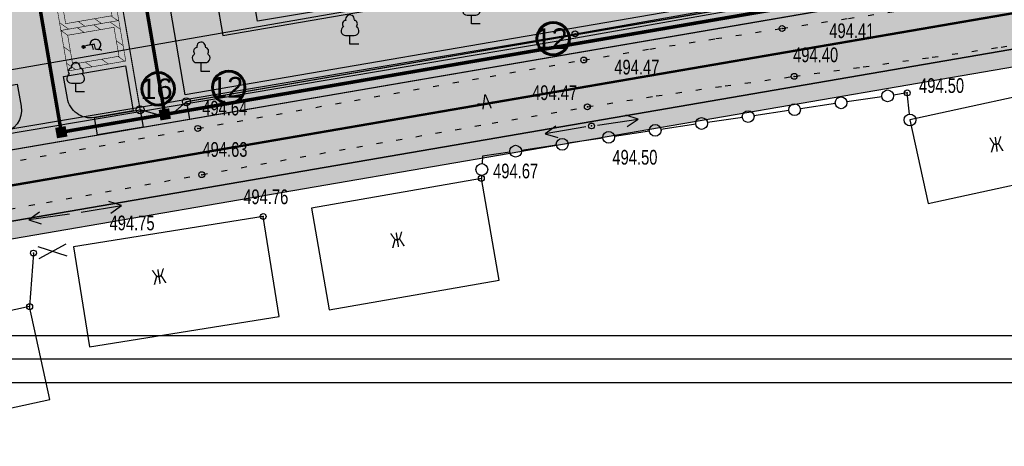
# Model space of a CAD drawing. Extents: x 0 to 667088, y 0 to 6446.
# Tile 492 of 518: x 3411 to 3495, y 240 to 276. Entities that reach past the tile are written whole.
import ezdxf

# ---------------------------------------------------------------- set-up
doc = ezdxf.new("R2010")
doc.units = 0
doc.header["$MEASUREMENT"] = 0
for name, pattern in [('CONTI', [0]), ('STRIH_1', [3, 2, -1]), ('STROT', [1.7, 0.5, -1.2])]:
    doc.linetypes.add(name, pattern=pattern)
for name, color, linetype in [('(002) Рамка', 7, 'Continuous'), ('Audi-СвК', 10, 'Continuous'), ('NAD_M0', 7, 'CONTI'), ('PI_OT0', 172, 'CONTI'), ('PI_TT0', 5, 'CONTI'), ('SIT_L0', 250, 'CONTI'), ('STR_L0', 6, 'CONTI'), ('USLZN0', 250, 'CONTI'), ('ZAPSK0', 250, 'CONTI'), ('стен', 7, 'Continuous')]:
    doc.layers.add(name, color=color, linetype=linetype)
doc.layers.add('.', color=7, linetype='Continuous', lineweight=15)
doc.layers.add('RAZMER CIP', color=252, linetype='Continuous', lineweight=18)
doc.styles.add('GOST 2.304', font='CS_Gost2304.shx')
doc.styles.add('SHRFT', font='TXT', dxfattribs={"width": 0.75})
doc.styles.get("Standard").update_dxf_attribs({"font": 'times.ttf'})
doc.linetypes.add('ОГРАДА_ГЛИН', pattern='A,4,["|",Standard,S=0.8,R=0,X=0,Y=-0.8],0.5,["|",Standard,S=0.8,R=0,X=0,Y=-0.8],3.5', length=8)
doc.linetypes.add('ограждение2', pattern='A,0.25,-0.1,[132,ltypeshp.shx,S=0.1,R=0,X=-0.1,Y=0],-0.1,1', length=1.45)

# ---------------------------------------------------------------- blocks, each defined once
blk = doc.blocks.new('BL_4031')
at = {"color": 0}
for p, q in [((0.5, 0), (4, 0)), ((4, 0), (3, 0.5)), ((3, -0.5), (4, 0))]:
    blk.add_line(p, q, dxfattribs=at)
blk = doc.blocks.new('BL_101')
at = {"color": 0}
for p, q in [((-0.37, 0.75), (0.37, 0.75)), ((0, 0), (0, 0.75)), ((0.75, 0), (0, 0))]:
    blk.add_line(p, q, dxfattribs=at)
for centre, radius, start, end in [((-0.34, 1.73), 0.3, 93.00000000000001, 230), ((0, 2.13), 0.37, 355, 195), ((0.34, 1.73), 0.3, 310, 87), ((-0.37, 1.14), 0.39, 120, 270), ((0.37, 1.14), 0.39, 270, 59.99999999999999)]:
    blk.add_arc(centre, radius, start, end, dxfattribs=at)
blk = doc.blocks.new('rhy')
at = {"layer": 'PI_TT0', "color": 0}
for centre in [(1394.201155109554, 274.89), (1411.821155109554, 275.35), (1394.941155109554, 272.66), (1412.851155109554, 271.27), (1422.471155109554, 269.86), (1395.251155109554, 268.67), (1395.611155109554, 267.05), (1362.101155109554, 266.84), (1362.441155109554, 262.9), (1386.231155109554, 262.59), (1367.671155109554, 259.34), (1348.121155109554, 256.23), (1347.801155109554, 251.67)]:
    blk.add_circle(centre, 0.25, dxfattribs=at)
for p in [(1394.201155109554, 274.89), (1411.821155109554, 275.35), (1394.941155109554, 272.66), (1412.851155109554, 271.27), (1422.471155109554, 269.86), (1395.251155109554, 268.67), (1362.101155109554, 266.84), (1395.611155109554, 267.05), (1362.441155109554, 262.9), (1386.231155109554, 262.59), (1367.671155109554, 259.34), (1348.121155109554, 256.23), (1347.801155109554, 251.67)]:
    blk.add_point(p, dxfattribs=at)
at = {"layer": 'SIT_L0', "color": 250}
for p, q in [((1422.471155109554, 269.86), (1421.301155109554, 269.68)), ((1422.651155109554, 268.06), (1422.471155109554, 269.86)), ((1416.351155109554, 268.95), (1413.381155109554, 268.5)), ((1420.311155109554, 269.54), (1417.341155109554, 269.1)), ((1412.391155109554, 268.36), (1409.421155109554, 267.92)), ((1396.101155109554, 267.12), (1399.571155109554, 267.62)), ((1399.571155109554, 267.62), (1398.511155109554, 267.98)), ((1398.651155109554, 266.99), (1399.571155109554, 267.62)), ((1408.441155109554, 267.78), (1405.471155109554, 267.33)), ((1392.571155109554, 267.04), (1391.671155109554, 266.38)), ((1395.121155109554, 266.97), (1391.671155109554, 266.38)), ((1400.531155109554, 266.6), (1397.561155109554, 266.15)), ((1404.481155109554, 267.19), (1401.511155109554, 266.75)), ((1391.671155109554, 266.38), (1392.741155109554, 266.06)), ((1396.571155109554, 266.01), (1393.601155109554, 265.57)), ((1388.661155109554, 264.83), (1386.321155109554, 264.48)), ((1392.621155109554, 265.42), (1389.651155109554, 264.97)), ((1386.321155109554, 264.48), (1386.291155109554, 263.84)), ((1386.251155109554, 262.84), (1386.241155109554, 262.59)), ((1355.621155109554, 260.29), (1354.551155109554, 260.61)), ((1352.171155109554, 259.7), (1355.621155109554, 260.29)), ((1354.721155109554, 259.63), (1355.621155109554, 260.29)), ((1348.501155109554, 256.8), (1350.971155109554, 256)), ((1350.891155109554, 257), (1348.591155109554, 255.73))]:
    blk.add_line(p, q, dxfattribs=at)
for centre, radius in [((1420.801155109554, 269.61), 0.5), ((1412.881155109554, 268.43), 0.5), ((1416.841155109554, 269.02), 0.5), ((1416.841155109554, 269.02), 0), ((1420.801155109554, 269.61), 0), ((1408.931155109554, 267.85), 0.5), ((1412.881155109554, 268.43), 0), ((1404.971155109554, 267.26), 0.5), ((1404.971155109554, 267.26), 0), ((1408.931155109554, 267.85), 0), ((1422.701155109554, 267.56), 0.5), ((1422.701155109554, 267.56), 0), ((1397.061155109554, 266.08), 0.5), ((1401.021155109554, 266.67), 0.5), ((1401.021155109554, 266.67), 0), ((1393.111155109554, 265.49), 0.5), ((1397.061155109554, 266.08), 0), ((1389.151155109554, 264.9), 0.5), ((1389.151155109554, 264.9), 0), ((1393.111155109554, 265.49), 0), ((1386.271155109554, 263.34), 0.5), ((1386.271155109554, 263.34), 0)]:
    blk.add_circle(centre, radius, dxfattribs=at)
at = {"layer": 'STR_L0', "color": 0, "linetype": 'STROT'}
for points in [[(1325.491155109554, 260.26), (1328.651155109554, 260.83), (1336.971155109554, 262.33), (1348.701155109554, 264.44), (1362.101155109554, 266.84), (1375.441155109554, 269.22), (1386.971155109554, 271.27), (1394.941155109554, 272.66), (1400.561155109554, 273.59), (1406.191155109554, 274.48), (1411.821155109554, 275.35), (1417.461155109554, 276.2), (1423.091155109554, 277.06), (1428.721155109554, 277.93), (1434.351155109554, 278.84)], [(1326.451155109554, 256.44), (1329.541155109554, 257), (1337.701155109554, 258.47), (1349.231155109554, 260.54), (1362.441155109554, 262.9), (1375.641155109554, 265.25), (1387.141155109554, 267.28), (1395.251155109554, 268.67), (1401.111155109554, 269.6), (1406.971155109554, 270.46), (1412.851155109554, 271.27), (1418.721155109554, 272.08), (1424.601155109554, 272.9), (1430.461155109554, 273.76), (1436.321155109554, 274.69)]]:
    blk.add_lwpolyline(points, dxfattribs=at)
at = {"layer": 'STR_L0', "color": 0}
for points in [[(1338.711155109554, 323.17), (1346.141155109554, 278.78), (1339.241155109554, 277.11), (1340.221155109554, 270.81), (1430.271155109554, 286.52), (1424.401155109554, 321.82), (1415.151155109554, 320.21), (1418.311155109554, 301.14), (1376.681155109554, 293.55), (1373.131155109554, 312.37), (1363.671155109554, 310.62), (1367.401155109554, 288.7), (1354.481155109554, 286.43), (1348.261155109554, 324.79), (1338.711155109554, 323.17)], [(1422.701155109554, 267.56), (1424.251155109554, 260.44), (1438.341155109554, 263.51), (1436.791155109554, 270.63), (1422.701155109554, 267.56)], [(1371.771155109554, 260.06), (1373.291155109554, 251.39), (1387.751155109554, 253.92), (1386.231155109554, 262.59), (1371.771155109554, 260.06)], [(1351.541155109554, 256.77), (1352.891155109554, 248.26), (1369.021155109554, 250.83), (1367.671155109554, 259.34), (1351.541155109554, 256.77)], [(1348.121155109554, 256.23), (1347.801155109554, 251.67)], [(1329.541155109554, 247.69), (1331.261155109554, 239.78), (1349.521155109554, 243.76), (1347.801155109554, 251.67), (1329.541155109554, 247.69)]]:
    blk.add_lwpolyline(points, dxfattribs=at)
at = {"layer": 'ZAPSK0', "color": 1, "lineweight": 30}
blk.add_lwpolyline([(1364.578757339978, 291.5467274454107), (1421.580310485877, 301.1208038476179), (1424.19744555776, 285.5390644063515), (1367.195892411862, 275.9649880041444)], close=True, dxfattribs=at)
at = {"layer": 'ZAPSK0', "color": 0, "linetype": 'ОГРАДА_ГЛИН', "ltscale": 0.5}
blk.add_lwpolyline([(1336.921155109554, 265.23), (1394.201155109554, 274.89), (1436.191155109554, 282.34)], dxfattribs=at)
at = {"layer": 'ZAPSK0', "color": 0, "linetype": 'ByBlock'}
blk.add_lwpolyline([(1336.979067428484, 264.8866027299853), (1394.260530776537, 274.5468495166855), (1436.251991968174, 281.9971087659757)], dxfattribs=at)
at = {"layer": 'USLZN0', "color": 250}
for p in [(1385.391155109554, 275.74), (1375.051155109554, 274), (1362.391155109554, 271.69), (1351.721155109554, 269.95)]:
    blk.add_blockref('BL_101', p, dxfattribs=at)
at = {"layer": 'USLZN0', "color": 250, "rotation": 188}
blk.add_blockref('BL_4031', (1351.681155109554, 259.62), dxfattribs=at)
at = {"layer": 'NAD_M0', "color": 7, "style": 'SHRFT', "width": 0.75}
for s, rotation, p in [('-А-', 8, (1385.889751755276, 268.3909869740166)), ('Ж', 7, (1429.541155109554, 264.79)), ('Ж', 9, (1378.611155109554, 256.65)), ('Ж', 9, (1358.331155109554, 253.52))]:
    blk.add_text(s, height=1.25, rotation=rotation, dxfattribs=at).set_placement(p)
at = {"layer": 'PI_OT0', "color": 0, "style": 'SHRFT', "width": 0.75}
for s, p in [('494.41', (1415.83390021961, 274.5266309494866)), ('494.40', (1412.755640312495, 272.4769955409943)), ('494.47', (1397.54148323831, 271.4317077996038)), ('494.50', (1423.471155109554, 269.86)), ('494.47', (1390.550445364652, 269.2544019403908)), ('494.64', (1362.481248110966, 267.9430605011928)), ('494.63', (1362.498045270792, 264.4231520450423)), ('494.50', (1397.380157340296, 263.7574411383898)), ('494.67', (1387.231155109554, 262.59)), ('494.76', (1365.971023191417, 260.3929416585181)), ('494.75', (1354.595052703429, 258.1656277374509))]:
    blk.add_text(s, height=1.25, dxfattribs=at).set_placement(p)
blk = doc.blocks.new('A$C14e98bf5')
at = {"layer": '.', "linetype": 'Continuous', "lineweight": 30, "true_color": 0x7aafdf, "transparency": 33554687}
h = blk.add_hatch(color=143, dxfattribs=at)
h.dxf.hatch_style = 1
h.paths.add_polyline_path([(-33.50939620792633, 20.72560671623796), (-33.50939620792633, -13.49215335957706), (-9.55696415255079, -13.49215335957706), (-9.55696415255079, 20.72560671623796)])
h.paths.add_polyline_path([(-12.97874016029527, 17.30383070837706), (-12.97874016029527, -10.07037735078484), (-30.08762019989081, -10.07037735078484), (-30.08762019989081, 17.30383070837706)], flags=16)
at = {"layer": '.', "linetype": 'Continuous', "lineweight": 30, "true_color": 0xfecc66, "transparency": 33554687}
h = blk.add_hatch(color=31, dxfattribs=at)
h.dxf.hatch_style = 1
edge = h.paths.add_edge_path()
edge.add_arc((-21.21175285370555, 9.314839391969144), 0.8774987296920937, 0, 360)
at = {"color": 31, "linetype": 'Continuous', "lineweight": 30, "true_color": 0xfecc66, "const_width": 0.3421776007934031}
for points in [[(-9.55696415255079, 20.72560671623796), (-33.50939620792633, 20.72560671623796), (-33.50939620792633, -13.49215335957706), (-9.55696415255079, -13.49215335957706)], [(-12.97874016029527, 17.30383070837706), (-30.08762019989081, 17.30383070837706), (-30.08762019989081, -10.07037735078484), (-12.97874016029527, -10.07037735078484)]]:
    blk.add_lwpolyline(points, close=True, dxfattribs=at)
at = {"color": 31, "linetype": 'Continuous', "lineweight": 30, "true_color": 0xfecc66}
for points, const_width in [([(-33.50939620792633, 16.1296628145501), (-28.91345230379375, 20.72560671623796)], 0.3421776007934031), ([(-19.23520822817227, 20.72560671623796), (-22.65698423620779, 17.30383070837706)], 0.3421776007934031), ([(-12.97874016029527, 17.30383070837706), (-9.55696415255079, 20.72560671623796)], 0.3421776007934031), ([(-33.50939620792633, 6.451418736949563), (-30.08762019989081, 9.873194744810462)], 0.3421776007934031), ([(-20.68947678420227, 7.953844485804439), (-20.68947678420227, 2.947397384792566), (-23.71165182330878, 2.746248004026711), (-24.46804231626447, -0.4091127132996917), (-25.31984478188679, -0.4091127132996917)], 0.6843552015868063), ([(-12.97874016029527, 7.62558663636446), (-9.55696415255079, 11.04736264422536)], 0.3421776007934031), ([(-30.08762019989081, 0.1949506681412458), (-33.50939620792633, -3.226825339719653)], 0.3421776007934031), ([(-20.68947678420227, 4.300367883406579), (-23.84199094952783, 3.964761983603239)], 0.6843552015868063), ([(-12.97874016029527, -2.052657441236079), (-9.55696415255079, 1.36911856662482)], 0.3421776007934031), ([(-33.50939620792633, -12.90506941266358), (-30.08762019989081, -9.483293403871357)], 0.3421776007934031), ([(-24.41823608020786, -13.49215335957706), (-20.99646007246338, -10.07037735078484)], 0.3421776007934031), ([(-14.73999200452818, -13.49215335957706), (-9.55696415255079, -8.309125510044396)], 0.3421776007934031)]:
    blk.add_lwpolyline(points, dxfattribs=dict(at, const_width=const_width))
at = {"color": 31, "linetype": 'Continuous', "lineweight": 30, "true_color": 0xfecc66, "const_width": 0.6843552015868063}
blk.add_lwpolyline([(-20.68947678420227, 5.414836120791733, -1.790536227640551), (-24.05993410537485, 1.293352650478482)], format="xyb", dxfattribs=at)
at = {"color": 31, "linetype": 'Continuous', "lineweight": 30, "true_color": 0xfecc66}
blk.add_circle((-21.21175285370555, 9.314839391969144), 0.8774987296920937, dxfattribs=at)
at = {"color": 5, "linetype": 'Continuous', "lineweight": 30}
blk.add_arc((-21.10524287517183, 2.315956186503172), 3.126646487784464, 199.0904754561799, 82.35845472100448, dxfattribs=at)

msp = doc.modelspace()

# ---------------------------------------------------------------- hatches: boundary and pattern name
at = {"layer": '.', "lineweight": 30, "true_color": 0xf15558}
h = msp.add_hatch(color=13, dxfattribs=at)
h.dxf.hatch_style = 1
h.paths.add_polyline_path([(3409.776273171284, 264.9306822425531), (3353.217545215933, 255.1983624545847), (3352.963171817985, 256.6766365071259), (3409.521899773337, 266.40895629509)])
edge = h.paths.add_edge_path()
edge.add_arc((3576.913086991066, 283.5437122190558), 4.000000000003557, 15.53364923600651, 99.7635319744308, ccw=False)
edge.add_line((3580.76698035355, 284.6149292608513), (3585.453592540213, 267.7540104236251))
edge.add_line((3585.453592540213, 267.7540104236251), (3584.00838252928, 267.3523040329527))
edge.add_line((3584.00838252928, 267.3523040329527), (3579.077095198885, 285.0934851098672))
edge.add_line((3579.077095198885, 285.0934851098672), (3577.389532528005, 286.1624384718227))
edge.add_line((3577.389532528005, 286.1624384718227), (3354.526657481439, 247.8134011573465))
edge.add_line((3354.526657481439, 247.8134011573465), (3354.235038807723, 249.2852662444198))
edge.add_line((3354.235038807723, 249.2852662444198), (3576.234757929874, 287.4857763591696))
h.paths.add_polyline_path([(3500.854972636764, 280.6030118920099), (3500.600599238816, 282.0812859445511), (3425.222946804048, 269.1107074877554), (3425.477320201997, 267.6324334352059)], flags=17)
edge = h.paths.add_edge_path()
edge.add_line((3380.08107519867, 383.9838423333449), (3379.817651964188, 385.4605305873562))
edge.add_line((3379.817651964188, 385.4605305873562), (3540.985306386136, 414.2108810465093))
edge.add_arc((3541.687768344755, 410.2730457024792), 4.000000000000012, 15.53364923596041, 100.11447778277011, ccw=False)
edge.add_line((3545.541661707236, 411.3442627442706), (3576.998627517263, 298.1722471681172))
edge.add_arc((3573.144734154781, 297.1010301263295), 4.000000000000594, -80.23646802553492, 15.533649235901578, ccw=False)
edge.add_line((3573.823063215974, 293.1589659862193), (3504.797036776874, 281.281340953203))
edge.add_line((3504.797036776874, 281.281340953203), (3504.542663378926, 282.7596150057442))
edge.add_line((3504.542663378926, 282.7596150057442), (3574.905113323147, 294.8672045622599))
edge.add_line((3574.905113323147, 294.8672045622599), (3575.916577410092, 296.4640085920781))
edge.add_line((3575.916577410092, 296.4640085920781), (3543.85382967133, 411.8154321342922))
edge.add_line((3543.85382967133, 411.8154321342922), (3542.140617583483, 412.8932947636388))
edge.add_line((3542.140617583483, 412.8932947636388), (3380.08107519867, 383.9838423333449))
h.paths.add_polyline_path([(3593.161379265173, 269.8964445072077), (3594.606589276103, 270.2981508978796), (3510.510784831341, 572.8477276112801), (3509.064032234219, 572.4515709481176)])
h.paths.add_polyline_path([(3417.406028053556, 267.7656144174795), (3421.280882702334, 268.4323782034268), (3421.535255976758, 266.9541043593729), (3417.660401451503, 266.2873403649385)], flags=17)
at = {"layer": '.', "lineweight": 30, "true_color": 0x3f4040}
h = msp.add_hatch(color=250, dxfattribs=at)
h.dxf.hatch_style = 1
edge = h.paths.add_edge_path()
edge.add_line((3501.356245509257, 570.3091368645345), (3507.137085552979, 571.9159624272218))
edge.add_line((3507.137085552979, 571.9159624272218), (3591.234432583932, 269.3608359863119))
edge.add_line((3591.234432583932, 269.3608359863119), (3585.453592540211, 267.7540104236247))
edge.add_line((3585.453592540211, 267.7540104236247), (3580.766980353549, 284.6149292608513))
edge.add_arc((3576.913086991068, 283.5437122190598), 3.999999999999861, 15.53364923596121, 99.76353197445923)
edge.add_line((3576.234757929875, 287.4857763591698), (3354.235038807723, 249.2852662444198))
edge.add_line((3354.235038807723, 249.2852662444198), (3353.217545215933, 255.1983624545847))
edge.add_line((3353.217545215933, 255.1983624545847), (3573.823063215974, 293.1589659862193))
edge.add_arc((3573.144734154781, 297.1010301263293), 4.000000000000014, 279.7635319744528, 375.5336492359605)
edge.add_line((3576.998627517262, 298.1722471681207), (3545.541661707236, 411.3442627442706))
edge.add_arc((3541.687768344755, 410.2730457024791), 4.000000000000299, 15.53364923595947, 100.1144777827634)
edge.add_line((3540.985306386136, 414.2108810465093), (3379.817651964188, 385.4605305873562))
edge.add_line((3379.817651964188, 385.4605305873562), (3378.939574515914, 390.3828247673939))
edge.add_line((3378.939574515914, 390.3828247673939), (3538.894791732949, 418.9168911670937))
edge.add_arc((3538.19232977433, 422.8547265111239), 4.000000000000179, 280.1144777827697, 375.5119397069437)
edge.add_line((3542.046628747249, 423.9244832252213), (3501.356245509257, 570.3091368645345))
at = {"layer": 'Audi-СвК', "ltscale": 100, "true_color": 0xffffff, "transparency": 33554687}
h = msp.add_hatch(color=7, dxfattribs=at)
edge = h.paths.add_edge_path()
edge.add_arc((3456.423244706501, 274.4794858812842), 1.37986408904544, 11.98373257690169, 371.9837325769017)
h = msp.add_hatch(color=7, dxfattribs=at)
edge = h.paths.add_edge_path()
edge.add_arc((3422.814043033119, 270.2074851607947), 1.37986408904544, 11.98373257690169, 371.9837325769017)
h = msp.add_hatch(color=7, dxfattribs=at)
edge = h.paths.add_edge_path()
edge.add_arc((3428.824108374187, 270.3391939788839), 1.37986408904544, 11.98373257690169, 371.9837325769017)
at = {"layer": 'стен', "lineweight": 30}
h = msp.add_hatch(color=9, dxfattribs=at)
h.dxf.hatch_style = 1
h.paths.add_polyline_path([(3401.669215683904, 263.5356636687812), (3573.823063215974, 293.1589659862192), (3576.998627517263, 298.1722471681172), (3545.541661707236, 411.3442627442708), (3540.985306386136, 414.2108810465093), (3379.817651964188, 385.4605305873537), (3380.344498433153, 382.5071540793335), (3399.811608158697, 385.9798498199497), (3402.680646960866, 322.946828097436), (3396.463663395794, 321.8969898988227), (3399.273977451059, 283.3418255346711), (3399.36540056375, 282.8333538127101), (3398.345951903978, 282.6500571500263)])
h = msp.add_hatch(color=72, dxfattribs=at)
h.dxf.hatch_style = 1
h.paths.add_polyline_path([(3505.95998037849, 297.5326363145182), (3502.114466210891, 296.8709210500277), (3494.989604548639, 338.2765798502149), (3502.078246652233, 339.4963550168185), (3505.202167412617, 325.7716959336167), (3500.846988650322, 324.9598003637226)], flags=17)
edge = h.paths.add_edge_path()
edge.add_line((3462.101775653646, 303.3484543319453), (3460.095146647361, 315.0098450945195))
edge.add_arc((3463.051694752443, 315.5185918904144), 2.999999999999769, 99.76353197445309, 189.763531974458, ccw=False)
edge.add_line((3462.542947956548, 318.4751399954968), (3490.467222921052, 323.2801980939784))
edge.add_arc((3490.975969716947, 320.3236499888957), 3.000000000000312, 9.763531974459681, 99.76353197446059, ccw=False)
edge.add_line((3493.93251782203, 320.8323967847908), (3497.75162087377, 298.6379338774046))
edge.add_line((3497.75162087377, 298.6379338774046), (3491.912722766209, 297.633207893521))
edge.add_line((3491.912722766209, 297.633207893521), (3490.832477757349, 303.910967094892))
edge.add_line((3490.832477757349, 303.910967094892), (3468.445968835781, 300.0588100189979))
edge.add_line((3468.445968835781, 300.0588100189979), (3467.718273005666, 304.2877573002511))
edge.add_line((3467.718273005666, 304.2877573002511), (3462.101775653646, 303.3484543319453))
h.paths.add_polyline_path([(3488.777877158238, 374.3756196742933), (3505.503315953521, 378.03), (3504.553315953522, 383.9), (3513.173315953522, 385.09), (3513.023315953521, 386.05), (3519.563315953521, 387.02), (3519.343315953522, 388.31), (3523.693315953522, 388.95), (3523.163315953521, 392.21), (3537.453315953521, 394.75), (3542.013315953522, 368.37), (3542.683315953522, 362.18), (3522.983315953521, 357.65), (3520.993315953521, 370.03), (3507.193315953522, 367.94), (3505.723315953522, 376.24), (3489.152850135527, 372.1964892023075), (3494.480857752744, 341.2331279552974), (3501.39905533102, 342.4235739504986), (3499.902386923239, 349.1442632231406), (3545.949566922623, 359.7990547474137), (3551.515749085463, 336.0311301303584), (3517.88010555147, 328.2688189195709), (3525.533089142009, 287.2513815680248), (3568.269157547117, 294.8221258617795), (3543.378756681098, 388.8659242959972), (3539.978042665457, 401.124085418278), (3518.553443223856, 399.1106422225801), (3518.749809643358, 397.8973782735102), (3485.884348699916, 391.191167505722)])
edge = h.paths.add_edge_path()
edge.add_line((3482.353315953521, 336.01), (3491.028931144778, 337.6566173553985))
edge.add_line((3491.028931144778, 337.6566173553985), (3482.721886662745, 385.98223277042))
edge.add_line((3482.721886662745, 385.98223277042), (3472.472238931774, 396.9068938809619))
edge.add_line((3472.472238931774, 396.9068938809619), (3400.598096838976, 383.4410053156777))
edge.add_line((3400.598096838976, 383.4410053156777), (3401.364630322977, 365.9257152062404))
edge.add_line((3401.364630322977, 365.9257152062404), (3411.07839816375, 366.4772554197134))
edge.add_line((3411.07839816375, 366.4772554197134), (3411.96852268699, 346.1379100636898))
edge.add_line((3411.96852268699, 346.1379100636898), (3415.255552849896, 327.0355532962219))
edge.add_arc((3418.212100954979, 327.5443000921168), 3.000000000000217, 189.7635319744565, 283.4051850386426)
edge.add_line((3418.90760875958, 324.6260353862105), (3450.393315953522, 332.13))
edge.add_line((3450.393315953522, 332.13), (3449.998212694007, 334.8291195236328))
edge.add_line((3449.998212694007, 334.8291195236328), (3441.437869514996, 332.7372769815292))
edge.add_line((3441.437869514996, 332.7372769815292), (3441.661017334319, 331.5126363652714))
edge.add_line((3441.661017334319, 331.5126363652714), (3430.07465742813, 329.2397129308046))
edge.add_line((3430.07465742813, 329.2397129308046), (3426.96918449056, 344.8744729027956))
edge.add_line((3426.96918449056, 344.8744729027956), (3435.40755890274, 346.653256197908))
edge.add_line((3435.40755890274, 346.653256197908), (3429.163315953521, 357.71))
edge.add_line((3429.163315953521, 357.71), (3418.863315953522, 364))
edge.add_line((3418.863315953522, 364), (3415.143315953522, 363.11))
edge.add_line((3415.143315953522, 363.11), (3412.813315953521, 372.25))
edge.add_line((3412.813315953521, 372.25), (3423.893315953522, 374.95))
edge.add_line((3423.893315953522, 374.95), (3426.193315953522, 365.74))
edge.add_line((3426.193315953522, 365.74), (3435.883315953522, 347.93))
edge.add_line((3435.883315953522, 347.93), (3434.403315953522, 357.51))
edge.add_line((3434.403315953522, 357.51), (3481.193315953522, 365.04))
edge.add_line((3481.193315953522, 365.04), (3483.003315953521, 353.32))
edge.add_line((3483.003315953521, 353.32), (3479.503315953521, 352.75))
edge.add_line((3479.503315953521, 352.75), (3482.353315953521, 336.01))
h.paths.add_polyline_path([(3452.973315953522, 340.3), (3466.043315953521, 342.08), (3467.583315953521, 332.74), (3472.088754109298, 333.3876847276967), (3473.774545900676, 324.4665999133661), (3456.144100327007, 321.4328482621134)])
h.paths.add_polyline_path([(3452.963315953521, 344), (3452.23742901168, 348.515854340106), (3464.643315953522, 350.51), (3465.403315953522, 345.97)], flags=17)
edge = h.paths.add_edge_path()
edge.add_line((3422.373968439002, 285.6673554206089), (3426.3357358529, 286.3490749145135))
edge.add_line((3426.3357358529, 286.3490749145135), (3425.255494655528, 292.6268119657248))
edge.add_line((3425.255494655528, 292.6268119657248), (3453.943864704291, 297.5633613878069))
edge.add_line((3453.943864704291, 297.5633613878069), (3453.206192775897, 301.8502839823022))
edge.add_line((3453.206192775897, 301.8502839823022), (3457.171483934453, 302.5163009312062))
edge.add_line((3457.171483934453, 302.5163009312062), (3455.167564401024, 314.1619222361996))
edge.add_arc((3452.211016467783, 313.6531744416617), 2.999999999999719, 9.763551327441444, 99.7635079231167)
edge.add_line((3451.702270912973, 316.6097227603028), (3423.466456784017, 311.7510688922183))
edge.add_line((3423.466456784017, 311.7510688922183), (3422.861419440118, 315.2672031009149))
edge.add_arc((3420.397629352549, 314.8432474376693), 2.499999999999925, 9.763531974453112, 99.76353197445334)
edge.add_line((3419.973673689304, 317.3070375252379), (3419.480915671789, 317.2222463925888))
edge.add_arc((3419.904871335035, 314.7584563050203), 2.499999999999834, 99.76353197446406, 189.7635319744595)
edge.add_line((3417.441081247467, 314.3345006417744), (3422.373968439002, 285.6673554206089))
h.paths.add_polyline_path([(3423.289712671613, 280.3455688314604), (3427.250502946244, 281.0271201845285), (3428.331754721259, 274.7493677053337), (3493.897370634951, 286.0315440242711), (3492.817099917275, 292.3094653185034), (3498.667365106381, 293.3161472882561), (3500.498849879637, 282.6725955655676), (3425.121197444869, 269.7020171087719)])
edge = h.paths.add_edge_path()
edge.add_line((3414.773437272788, 271.2710542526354), (3420.028014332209, 272.1752334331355))
edge.add_line((3420.028014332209, 272.1752334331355), (3420.689573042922, 268.3306290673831))
edge.add_line((3420.689573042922, 268.3306290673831), (3417.406028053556, 267.7656144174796))
edge.add_arc((3417.066863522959, 269.7366464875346), 2.000000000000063, 189.7635319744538, 279.76353197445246, ccw=False)
edge.add_line((3415.095831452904, 269.3974819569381), (3414.773437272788, 271.2710542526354))
edge = h.paths.add_edge_path()
edge.add_line((3398.345951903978, 282.6500571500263), (3399.955029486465, 282.9393689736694))
edge.add_line((3399.955029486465, 282.9393689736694), (3397.781694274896, 312.7627873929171))
edge.add_line((3397.781694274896, 312.7627873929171), (3405.20470897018, 269.6245182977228))
edge.add_line((3405.20470897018, 269.6245182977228), (3410.831372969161, 270.5927261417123))
edge.add_line((3410.831372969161, 270.5927261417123), (3411.153767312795, 268.7191528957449))
edge.add_arc((3409.18273524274, 268.3799883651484), 2.000000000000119, -80.23646802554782, 9.763531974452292, ccw=False)
edge.add_line((3409.521899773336, 266.4089562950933), (3401.412276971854, 265.0134962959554))
edge.add_line((3401.412276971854, 265.0134962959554), (3398.345951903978, 282.6500571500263))
h.paths.add_polyline_path([(3419.743315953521, 364.21), (3425.233315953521, 365.51), (3429.253315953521, 358.51)], flags=17)

# ---------------------------------------------------------------- linework, layer by layer
at = {"color": 18, "lineweight": 30, "true_color": 0x000000}
for points in [[(3376.239201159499, 453.6900936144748), (3705.587936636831, 453.6900936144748), (3705.587936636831, 245.1932846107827), (3376.239201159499, 245.1932846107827)], [(3378.239201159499, 451.6900936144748), (3703.587936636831, 451.6900936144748), (3703.587936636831, 247.1932846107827), (3378.239201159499, 247.1932846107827)], [(3380.239201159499, 449.6900936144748), (3607.669326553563, 449.6900936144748), (3607.669326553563, 249.1932846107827), (3380.239201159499, 249.1932846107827)], [(3401.669215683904, 263.5356636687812), (3573.823063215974, 293.1589659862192), (3576.998627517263, 298.1722471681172), (3545.541661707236, 411.3442627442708), (3540.985306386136, 414.2108810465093), (3379.817651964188, 385.4605305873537), (3380.344498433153, 382.5071540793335), (3399.811608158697, 385.9798498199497), (3402.680646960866, 322.946828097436), (3396.463663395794, 321.8969898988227), (3399.273977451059, 283.3418255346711), (3399.36540056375, 282.8333538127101), (3398.345951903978, 282.6500571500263)]]:
    msp.add_lwpolyline(points, close=True, dxfattribs=at)
at = {"color": 2, "lineweight": 30, "const_width": 0.3}
for points in [[(3454.08389616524, 326.3564545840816), (3414.514646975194, 319.5475923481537), (3423.379101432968, 268.0324059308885)], [(3412.53500065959, 278.3827364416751), (3414.576666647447, 266.5177305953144), (3574.36408826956, 294.0130852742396)]]:
    msp.add_lwpolyline(points, dxfattribs=at)
at = {"color": 18, "linetype": 'ограждение2', "lineweight": 30, "ltscale": 2, "true_color": 0x000000, "const_width": 0.1}
for points in [[(3402.826470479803, 322.971920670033), (3411.635170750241, 324.4876771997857), (3421.280882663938, 268.4323784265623)], [(3425.222946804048, 269.1107074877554), (3500.600599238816, 282.0812859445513)]]:
    msp.add_lwpolyline(points, dxfattribs=at)
at = {"color": 5, "lineweight": 30}
for points in [[(3423.289712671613, 280.3455688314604), (3427.250502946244, 281.0271201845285), (3428.331754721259, 274.7493677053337), (3493.897370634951, 286.0315440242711), (3492.817099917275, 292.3094653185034), (3498.667365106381, 293.3161472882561), (3500.498849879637, 282.6725955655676), (3425.121197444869, 269.7020171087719)], [(3417.406028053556, 267.7656144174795), (3421.280882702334, 268.4323782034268), (3421.535255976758, 266.9541043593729), (3417.660401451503, 266.2873403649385)]]:
    msp.add_lwpolyline(points, close=True, dxfattribs=at)
at = {"color": 18, "lineweight": 30, "true_color": 0x000000, "const_width": 0.1}
for points in [[(3425.222946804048, 269.1107074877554), (3423.907995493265, 267.9933963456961)], [(3421.280882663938, 268.4323784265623), (3423.166717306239, 267.9069636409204)]]:
    msp.add_lwpolyline(points, dxfattribs=at)
at = {"color": 1, "lineweight": 30, "const_width": 0.3}
for points in [[(3423.134321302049, 267.6858764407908), (3423.725630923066, 267.7876257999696), (3423.623881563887, 268.3789354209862), (3423.03257194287, 268.2771860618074)], [(3414.331886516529, 266.1712011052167), (3414.923196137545, 266.2729504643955), (3414.821446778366, 266.8642600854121), (3414.23013715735, 266.7625107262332)]]:
    msp.add_lwpolyline(points, close=True, dxfattribs=at)
at = {"lineweight": 60, "ltscale": 50, "transparency": 33554687}
for centre in [(3456.423244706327, 274.4794858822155), (3422.814043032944, 270.207485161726), (3428.824108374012, 270.3391939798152)]:
    msp.add_circle(centre, 1.379864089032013, dxfattribs=at)
at = {"color": 18, "lineweight": 30, "true_color": 0x000000}
for centre in [(3425.222946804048, 269.1107074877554), (3421.280882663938, 268.4323784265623)]:
    msp.add_circle(centre, 0.3389790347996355, dxfattribs=at)
at = {"layer": 'ZAPSK0', "color": 5, "lineweight": 30}
for points in [[(3501.356245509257, 570.3091368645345), (3507.137085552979, 571.9159624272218), (3591.234432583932, 269.3608359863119), (3585.453592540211, 267.7540104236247), (3580.766980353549, 284.6149292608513, 0.3850153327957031), (3576.234757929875, 287.4857763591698), (3354.235038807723, 249.2852662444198), (3353.217545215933, 255.1983624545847), (3573.823063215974, 293.1589659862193, 0.4440273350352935), (3576.998627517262, 298.1722471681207), (3545.541661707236, 411.3442627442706, 0.3867746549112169), (3540.985306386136, 414.2108810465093), (3379.817651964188, 385.4605305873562), (3378.939574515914, 390.3828247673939), (3538.894791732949, 418.9168911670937, 0.4420821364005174), (3542.046628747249, 423.9244832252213)], [(3398.345951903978, 282.6500571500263), (3399.955029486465, 282.9393689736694), (3397.781694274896, 312.7627873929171), (3405.20470897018, 269.6245182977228), (3410.831372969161, 270.5927261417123), (3411.153767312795, 268.7191528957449, -0.4142135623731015), (3409.521899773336, 266.4089562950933), (3401.412276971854, 265.0134962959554)], [(3576.234757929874, 287.4857763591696, -0.3850153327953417), (3580.76698035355, 284.6149292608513), (3585.453592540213, 267.7540104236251), (3584.00838252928, 267.3523040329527), (3579.077095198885, 285.0934851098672), (3577.389532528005, 286.1624384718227), (3354.526657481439, 247.8134011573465), (3354.235038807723, 249.2852662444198)], [(3414.773437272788, 271.2710542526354), (3420.028014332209, 272.1752334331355), (3420.689573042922, 268.3306290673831), (3417.406028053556, 267.7656144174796, -0.4142135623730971), (3415.095831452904, 269.3974819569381)]]:
    msp.add_lwpolyline(points, format="xyb", close=True, dxfattribs=at)
at = {"layer": 'ZAPSK0', "color": 7, "linetype": 'STRIH_1', "lineweight": 30, "true_color": 0xffffff, "const_width": 0.2}
msp.add_lwpolyline([(3577.051020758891, 290.6703249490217), (3353.726292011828, 252.2418143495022)], dxfattribs=at)
at = {"layer": 'ZAPSK0', "color": 5, "lineweight": 30}
msp.add_lwpolyline([(3500.854972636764, 280.6030118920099), (3500.600599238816, 282.0812859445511), (3425.222946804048, 269.1107074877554), (3425.477320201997, 267.6324334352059)], close=True, dxfattribs=at)

# ---------------------------------------------------------------- block references
at = {"layer": '(002) Рамка', "color": 0}
msp.add_blockref('rhy', (2064.082160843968, 0), dxfattribs=at)
at = {"color": 5, "linetype": 'Continuous', "lineweight": 30, "xscale": 0.1461229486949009, "yscale": 0.1461229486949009, "zscale": 0.1461229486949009, "rotation": 99.76353197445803}
for p in [(3416.693854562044, 280.5153853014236), (3417.287392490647, 277.0660791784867)]:
    msp.add_blockref('A$C14e98bf5', p, dxfattribs=at)

# ---------------------------------------------------------------- texts
at = {"layer": 'RAZMER CIP', "lineweight": 25, "ltscale": 50, "transparency": 33554687, "char_height": 1.749999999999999, "width": 2.560358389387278, "attachment_point": 2, "style": 'GOST 2.304'}
for s, insert in [('{\\fArial|b0|i0|c0|p34;\\C0;12}', (3456.288873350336, 275.3584773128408)), ('{\\fArial|b0|i0|c0|p34;\\C0;16}', (3422.679671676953, 271.0864765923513)), ('{\\fArial|b0|i0|c0|p34;\\C0;12}', (3428.689737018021, 271.2181854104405))]:
    msp.add_mtext(s, dxfattribs=dict(at, insert=insert))

doc.saveas('drawing.dxf')
